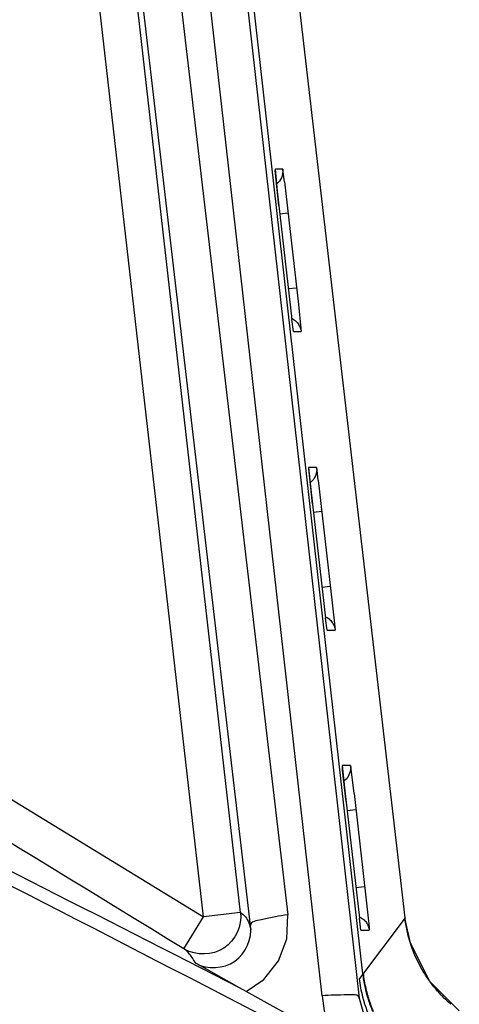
# Paper-space layout 'Sheet' of a CAD drawing. Header units: inches. Extents: x 0.2 to 10.8, y 0.2 to 8.3.
# Tile 462 of 545: x 9.86 to 9.9069, y 4.7065 to 4.8115. Entities that reach past the tile are written whole.
import ezdxf

# ---------------------------------------------------------------- set-up
doc = ezdxf.new("R2010")
doc.units = ezdxf.units.IN
doc.header["$MEASUREMENT"] = 0
doc.layers.get('0').update_dxf_attribs({"lineweight": 5})

psp = doc.layouts.new('Sheet')

# ---------------------------------------------------------------- linework, layer by layer
at = {"color": 0, "linetype": 'ByBlock', "lineweight": -3}
for p, q in [((9.896641, 4.709802), (9.865848, 4.982936)), ((9.892277, 4.707437), (9.861267, 4.982495)), ((9.865241, 4.982257), (9.896251, 4.707199)), ((9.857759, 4.979497), (9.88863, 4.71608)), ((9.879626, 4.715872), (9.849768, 4.977896)), ((9.8836, 4.716323), (9.853776, 4.978352)), ((9.884656, 4.714937), (9.853862, 4.978362)), ((9.901127, 4.715741), (9.887924, 4.829967)), ((9.888083, 4.795607), (9.887265, 4.795604)), ((9.887265, 4.795604), (9.887509, 4.793248)), ((9.887306, 4.795135), (9.887276, 4.795449)), ((9.887678, 4.791732), (9.887306, 4.795135)), ((9.888131, 4.79528), (9.888083, 4.795607)), ((9.888259, 4.794241), (9.888131, 4.79528)), ((9.888259, 4.794241), (9.889752, 4.781178)), ((9.887509, 4.793248), (9.889063, 4.779561)), ((9.88778, 4.79083), (9.888644, 4.790929)), ((9.88868, 4.782857), (9.889551, 4.782957)), ((9.889752, 4.781178), (9.890027, 4.778621)), ((9.889229, 4.778278), (9.889063, 4.779561)), ((9.889229, 4.778278), (9.890056, 4.778276)), ((9.890027, 4.778621), (9.890056, 4.778276)), ((9.891703, 4.7638), (9.890851, 4.763797)), ((9.890851, 4.763797), (9.891095, 4.761441)), ((9.890892, 4.763328), (9.890862, 4.763642)), ((9.891264, 4.759925), (9.890892, 4.763328)), ((9.891751, 4.763472), (9.891703, 4.7638)), ((9.891879, 4.762434), (9.891751, 4.763472)), ((9.891879, 4.762434), (9.893375, 4.749345)), ((9.891095, 4.761441), (9.892652, 4.747729)), ((9.891366, 4.759019), (9.892264, 4.759122)), ((9.892269, 4.751021), (9.893175, 4.751125)), ((9.823234, 4.750359), (9.879626, 4.715872)), ((9.893375, 4.749345), (9.89365, 4.746788)), ((9.892818, 4.746446), (9.892652, 4.747729)), ((9.892818, 4.746446), (9.893679, 4.746443)), ((9.89365, 4.746788), (9.893679, 4.746443)), ((9.895323, 4.731993), (9.894437, 4.73199)), ((9.894437, 4.73199), (9.89468, 4.729633)), ((9.894478, 4.731521), (9.894448, 4.731835)), ((9.895377, 4.731622), (9.895323, 4.731993)), ((9.89485, 4.728118), (9.894478, 4.731521)), ((9.89569, 4.729009), (9.895377, 4.731622)), ((9.894845, 4.730555), (9.894655, 4.73038)), ((9.89468, 4.729633), (9.896261, 4.715716)), ((9.89569, 4.729009), (9.897019, 4.717332)), ((9.894952, 4.727208), (9.895885, 4.727315)), ((9.895878, 4.719005), (9.896818, 4.719112)), ((9.897019, 4.717332), (9.897294, 4.714775)), ((9.8836, 4.716324), (9.879626, 4.715872)), ((9.87754, 4.712452), (9.879626, 4.715872)), ((9.896427, 4.714434), (9.896261, 4.715716)), ((9.901127, 4.715741), (9.896262, 4.7093)), ((9.896427, 4.714434), (9.897322, 4.71443)), ((9.897294, 4.714775), (9.897322, 4.71443)), ((9.883483, 4.708281), (9.878808, 4.710907)), ((9.884185, 4.707903), (9.883483, 4.708281)), ((9.892507, 4.703316), (9.884185, 4.707903))]:
    psp.add_line(p, q, dxfattribs=at)
for points in [[(9.884185, 4.707903), (9.886076, 4.709188), (9.88764, 4.711155), (9.888519, 4.713502), (9.88863, 4.71608)], [(9.906918, 4.705821), (9.903774, 4.708976), (9.901704, 4.713068), (9.901124, 4.715765)], [(9.892277, 4.707437), (9.892523, 4.705853), (9.892899, 4.704296), (9.893405, 4.702777)], [(9.896251, 4.707199), (9.897503, 4.702634), (9.900046, 4.698748), (9.903571, 4.6959)]]:
    psp.add_lwpolyline(points, dxfattribs=at)
for centre, radius, start, end in [((7.174427, -0.576477), 5.938657, 62.859557, 63.3417349), ((6.50853, -1.810384), 7.339024, 62.5336952, 63.0147288), ((9.915568, 4.717596), 0.01461, 225.0459, 229.21426)]:
    psp.add_arc(centre, radius, start, end, dxfattribs=at)
for points, knots in [([(9.888083, 4.795607), (9.888118, 4.795297), (9.888028, 4.794689), (9.887665, 4.794207), (9.88746, 4.794032)], [0, 0, 0, 0, 0.5373096, 1, 1, 1, 1]), ([(9.888981, 4.77972), (9.889132, 4.779656), (9.889421, 4.779487), (9.889646, 4.779238), (9.889739, 4.779101)], [0, 0, 0, 0, 0.4972801, 1, 1, 1, 1]), ([(9.889739, 4.779101), (9.889782, 4.779038), (9.88986, 4.778909), (9.889922, 4.778771), (9.889949, 4.778701)], [0, 0, 0, 0, 0.5033175, 1, 1, 1, 1]), ([(9.889949, 4.778701), (9.889976, 4.778631), (9.890021, 4.778491), (9.890047, 4.778347), (9.890056, 4.778276)], [0, 0, 0, 0, 0.5094601, 1, 1, 1, 1]), ([(9.891703, 4.7638), (9.891738, 4.763503), (9.891652, 4.762883), (9.891277, 4.762383), (9.891045, 4.762196)], [0, 0, 0, 0, 0.5005797, 1, 1, 1, 1]), ([(9.892604, 4.747888), (9.892755, 4.747823), (9.893044, 4.747654), (9.893269, 4.747405), (9.893363, 4.747269)], [0, 0, 0, 0, 0.4972801, 1, 1, 1, 1]), ([(9.893363, 4.747269), (9.893404, 4.747208), (9.89348, 4.747082), (9.893541, 4.746948), (9.893568, 4.74688)], [0, 0, 0, 0, 0.5031487, 1, 1, 1, 1]), ([(9.893568, 4.74688), (9.893596, 4.746809), (9.893642, 4.746665), (9.89367, 4.746517), (9.893679, 4.746443)], [0, 0, 0, 0, 0.5096327, 1, 1, 1, 1]), ([(9.895323, 4.731993), (9.895355, 4.731719), (9.895292, 4.731183), (9.89501, 4.73073), (9.894845, 4.730555)], [0, 0, 0, 0, 0.533739, 1, 1, 1, 1]), ([(9.883597, 4.716324), (9.883758, 4.714936), (9.882344, 4.711743), (9.878856, 4.711705), (9.87765, 4.712397)], [0, 0, 0, 0, 0.5010914, 1, 1, 1, 1]), ([(9.8836, 4.716323), (9.883786, 4.716199), (9.884345, 4.715717), (9.884551, 4.71499), (9.884703, 4.71452)], [0, 0, 0, 0, 0.3115151, 1, 1, 1, 1]), ([(9.88863, 4.71608), (9.887682, 4.715973), (9.886655, 4.715661), (9.88465, 4.715376), (9.884656, 4.714937)], [0, 0, 0, 0, 0.6848968, 1, 1, 1, 1]), ([(9.896248, 4.715875), (9.896399, 4.715811), (9.896688, 4.715642), (9.896913, 4.715393), (9.897006, 4.715256)], [0, 0, 0, 0, 0.4972801, 1, 1, 1, 1]), ([(9.878808, 4.710906), (9.88003, 4.710234), (9.883533, 4.71035), (9.884822, 4.713561), (9.884656, 4.714936)], [0, 0, 0, 0, 0.5017063, 1, 1, 1, 1]), ([(9.897006, 4.715256), (9.897047, 4.715197), (9.897121, 4.715075), (9.897181, 4.714945), (9.897207, 4.71488)], [0, 0, 0, 0, 0.502984, 1, 1, 1, 1]), ([(9.897207, 4.71488), (9.897236, 4.714806), (9.897285, 4.714659), (9.897314, 4.714506), (9.897322, 4.71443)], [0, 0, 0, 0, 0.5098011, 1, 1, 1, 1]), ([(9.902081, 4.712025), (9.901839, 4.71262), (9.901437, 4.713841), (9.901201, 4.715106), (9.901126, 4.715741)], [0, 0, 0, 0, 0.500794, 1, 1, 1, 1]), ([(9.87881, 4.710909), (9.878615, 4.711251), (9.878254, 4.711818), (9.877777, 4.712308), (9.877545, 4.712459)], [0, 0, 0, 0, 0.5860723, 1, 1, 1, 1]), ([(9.903066, 4.710047), (9.902876, 4.710364), (9.902522, 4.711012), (9.902219, 4.711684), (9.902081, 4.712025)], [0, 0, 0, 0, 0.5007524, 1, 1, 1, 1]), ([(9.896865, 4.708421), (9.896817, 4.708649), (9.896731, 4.709108), (9.896667, 4.70957), (9.896641, 4.709802)], [0, 0, 0, 0, 0.5000865, 1, 1, 1, 1]), ([(9.896666, 4.709835), (9.896697, 4.709563), (9.896774, 4.70902), (9.896882, 4.708483), (9.896943, 4.708216)], [0, 0, 0, 0, 0.5000153, 1, 1, 1, 1]), ([(9.904505, 4.708054), (9.904236, 4.708366), (9.903727, 4.70901), (9.903276, 4.709696), (9.903066, 4.710047)], [0, 0, 0, 0, 0.5012082, 1, 1, 1, 1]), ([(9.896642, 4.707292), (9.896554, 4.707624), (9.896403, 4.70829), (9.8963, 4.708964), (9.896262, 4.7093)], [0, 0, 0, 0, 0.5040352, 1, 1, 1, 1]), ([(9.896251, 4.707198), (9.89619, 4.70761), (9.894203, 4.707473), (9.893197, 4.707537), (9.892277, 4.707437)], [0, 0, 0, 0, 0.3100767, 1, 1, 1, 1]), ([(9.897706, 4.70576), (9.897523, 4.706189), (9.897199, 4.707064), (9.896962, 4.707966), (9.896865, 4.708421)], [0, 0, 0, 0, 0.5001848, 1, 1, 1, 1]), ([(9.896943, 4.708216), (9.897004, 4.707949), (9.897142, 4.70742), (9.89731, 4.706899), (9.897401, 4.706641)], [0, 0, 0, 0, 0.4999769, 1, 1, 1, 1]), ([(9.905246, 4.707257), (9.905117, 4.707386), (9.904865, 4.707647), (9.904623, 4.707917), (9.904505, 4.708054)], [0, 0, 0, 0, 0.5004988, 1, 1, 1, 1]), ([(9.904045, 4.698092), (9.902263, 4.698998), (9.899019, 4.701608), (9.897159, 4.705333), (9.896642, 4.707292)], [0, 0, 0, 0, 0.4966408, 1, 1, 1, 1]), ([(9.897401, 4.706641), (9.897453, 4.706495), (9.897561, 4.706204), (9.897678, 4.705917), (9.897739, 4.705774)], [0, 0, 0, 0, 0.4999701, 1, 1, 1, 1])]:
    psp.add_open_spline(points, degree=3, knots=knots, dxfattribs=at)
psp.add_open_spline([(9.87754, 4.712452), (9.85874, 4.723949), (9.83994, 4.735445), (9.821143, 4.746946)], degree=3, dxfattribs=at)

doc.saveas('drawing.dxf')
